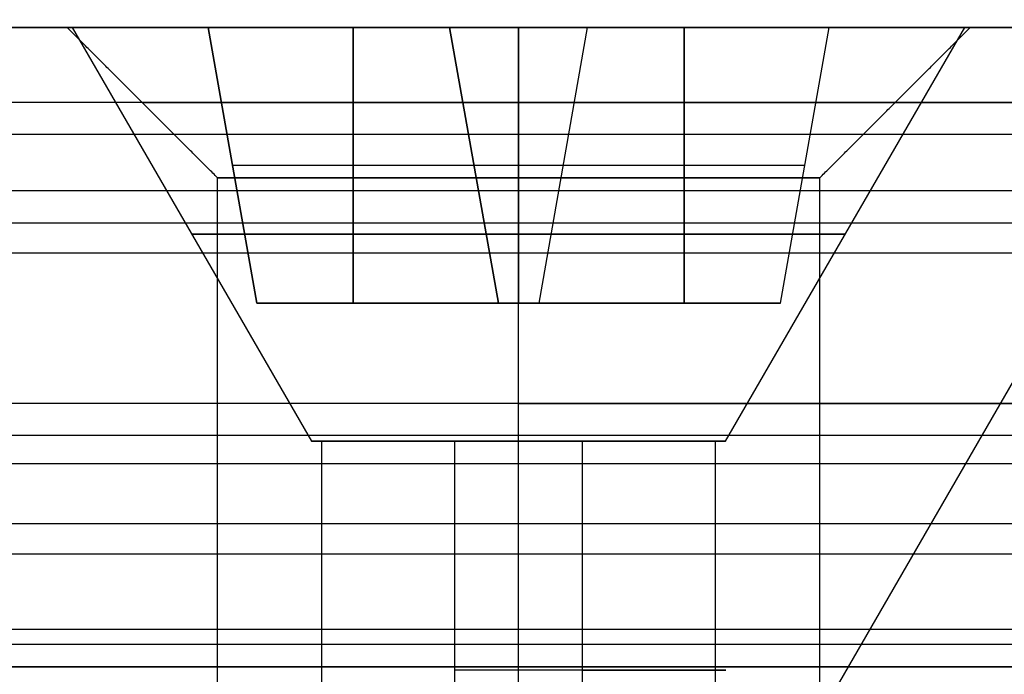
# Model space of a CAD drawing. Header units: millimetres. Extents: x -646 to 654, y -203 to 198.
# Tile 512 of 656: x -31.7 to -25.16, y 153.54 to 157.89. Entities that reach past the tile are written whole.
import ezdxf

# ---------------------------------------------------------------- set-up
doc = ezdxf.new("R2010")
doc.units = ezdxf.units.MM
doc.layers.add('Default', color=7, linetype='Continuous', true_color=0x000000)
doc.layers.add('Screw', color=7, linetype='Continuous', true_color=0xffffff)

msp = doc.modelspace()

# ---------------------------------------------------------------- linework, layer by layer
at = {"layer": 'Default'}
for p, q in [((-46.3844, 157.8403, 778.8222), (-31.3844, 157.8403, 778.8222)), ((-25.3844, 157.8403, 778.8222), (1.1156, 157.8403, 778.8222))]:
    msp.add_line(p, q, dxfattribs=at)
at = {"layer": 'Default', "extrusion": (0, -1, 0)}
for centre, radius in [((-28.3844, 778.8222, -157.8403), 3), ((-28.3844, 778.8222, -157.3403), 2.5), ((-28.3844, 778.8222, -156.8403), 2)]:
    msp.add_circle(centre, radius, dxfattribs=at)
at = {"layer": 'Default'}
for points in [[(53.6156, 157.8403, 772.8222), (3.6156, 157.8403, 772.8222), (-46.3844, 157.8403, 772.8222)], [(-46.3844, 157.8403, 784.8222), (3.6156, 157.8403, 784.8222), (53.6156, 157.8403, 784.8222)], [(-30.3844, 156.8403, 778.8222), (-30.8844, 157.3403, 778.8222), (-31.3844, 157.8403, 778.8222)], [(-28.3844, 156.8403, 780.8222), (-28.3844, 157.3403, 781.3222), (-28.3844, 157.8403, 781.8222)], [(-28.3844, 156.8403, 776.8222), (-28.3844, 157.3403, 776.3222), (-28.3844, 157.8403, 775.8222)], [(-26.3844, 156.8403, 778.8222), (-25.8844, 157.3403, 778.8222), (-25.3844, 157.8403, 778.8222)], [(628.6156, 157.3403, 1076.2137), (3.6156, 157.3403, 1076.2137), (-621.3844, 157.3403, 1076.2137)], [(628.6156, 157.3403, 1089.8222), (3.6156, 157.3403, 1089.8222), (-621.3844, 157.3403, 1089.8222)], [(-28.3037, 157.3403, 1083.018), (-47.8844, 157.3403, 1083.018), (-67.4651, 157.3403, 1083.018)], [(-28.3844, 155.3403, 1082.2137), (-28.3844, 156.3403, 1082.2137), (-28.3844, 157.3403, 1082.2137)], [(628.6156, 157.1292, 1090.7166), (3.6156, 157.1292, 1090.7166), (-621.3844, 157.1292, 1090.7166)], [(-30.3844, 149.3403, 778.8222), (-30.3844, 153.0903, 778.8222), (-30.3844, 156.8403, 778.8222)], [(-28.3844, 149.3403, 780.8222), (-28.3844, 153.0903, 780.8222), (-28.3844, 156.8403, 780.8222)], [(-28.3844, 149.3403, 776.8222), (-28.3844, 153.0903, 776.8222), (-28.3844, 156.8403, 776.8222)], [(-26.3844, 149.3403, 778.8222), (-26.3844, 153.0903, 778.8222), (-26.3844, 156.8403, 778.8222)], [(628.6156, 156.7545, 1074.7995), (3.6156, 156.7545, 1074.7995), (-621.3844, 156.7545, 1074.7995)], [(628.6156, 156.5403, 1091.4222), (3.6156, 156.5403, 1091.4222), (-621.3844, 156.5403, 1091.4222)], [(628.6156, 156.3403, 1120.8222), (3.6156, 156.3403, 1120.8222), (-621.3844, 156.3403, 1120.8222)], [(628.6156, 156.3403, 1118.8222), (3.6156, 156.3403, 1118.8222), (-621.3844, 156.3403, 1118.8222)], [(628.6156, 156.3403, 1119.8222), (3.6156, 156.3403, 1119.8222), (-621.3844, 156.3403, 1119.8222)], [(628.6156, 155.3403, 1074.2137), (3.6156, 155.3403, 1074.2137), (-621.3844, 155.3403, 1074.2137)], [(628.6156, 155.3403, 1076.2137), (3.6156, 155.3403, 1076.2137), (-621.3844, 155.3403, 1076.2137)], [(628.6156, 155.3403, 1089.7137), (3.6156, 155.3403, 1089.7137), (-621.3844, 155.3403, 1089.7137)], [(628.6156, 155.3403, 1101.3222), (3.6156, 155.3403, 1101.3222), (-621.3844, 155.3403, 1101.3222)], [(628.6156, 155.3403, 1093.8222), (3.6156, 155.3403, 1093.8222), (-621.3844, 155.3403, 1093.8222)], [(628.6156, 155.3403, 1097.5722), (3.6156, 155.3403, 1097.5722), (-621.3844, 155.3403, 1097.5722)], [(-28.3144, 155.3403, 1082.9637), (-47.8844, 155.3403, 1082.9637), (-67.4543, 155.3403, 1082.9637)], [(628.6156, 155.1292, 1102.2166), (3.6156, 155.1292, 1102.2166), (-621.3844, 155.1292, 1102.2166)], [(628.6156, 154.9403, 1092.6222), (3.6156, 154.9403, 1092.6222), (-621.3844, 154.9403, 1092.6222)], [(628.6156, 154.5403, 1102.9222), (3.6156, 154.5403, 1102.9222), (-621.3844, 154.5403, 1102.9222)], [(628.6156, 154.3403, 1093.8222), (3.6156, 154.3403, 1093.8222), (-621.3844, 154.3403, 1093.8222)], [(628.6156, 153.8403, 1120.8222), (3.6156, 153.8403, 1120.8222), (-621.3844, 153.8403, 1120.8222)], [(628.6156, 153.8403, 1118.8222), (3.6156, 153.8403, 1118.8222), (-621.3844, 153.8403, 1118.8222)], [(628.6156, 153.7403, 1090.9137), (3.6156, 153.7403, 1090.9137), (-621.3844, 153.7403, 1090.9137)], [(53.6156, 153.5903, 772.8222), (3.6156, 153.5903, 772.8222), (-46.3844, 153.5903, 772.8222)], [(-46.3844, 153.5903, 784.8222), (3.6156, 153.5903, 784.8222), (53.6156, 153.5903, 784.8222)]]:
    msp.add_open_spline(points, degree=2, dxfattribs=at)
for points, weights, knots in [([(-24.3844, 157.3403, 1086.2137), (-28.3844, 157.3403, 1086.2137), (-28.3844, 157.3403, 1082.2137), (-28.3844, 157.3403, 1078.2137), (-24.3844, 157.3403, 1078.2137)], [1, 0.707106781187, 1, 0.707106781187, 1], [-55.699112, -55.699112, -55.699112, -49.415927, -49.415927, -43.132741, -43.132741, -43.132741]), ([(-24.3844, 155.3403, 1078.2137), (-28.3844, 155.3403, 1078.2137), (-28.3844, 155.3403, 1082.2137), (-28.3844, 155.3403, 1086.2137), (-24.3844, 155.3403, 1086.2137)], [1, 0.707106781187, 1, 0.707106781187, 1], [43.132741, 43.132741, 43.132741, 49.415927, 49.415927, 55.699112, 55.699112, 55.699112]), ([(-26.3844, 153.5903, 778.8222), (-26.3844, 153.5903, 780.8222), (-28.3844, 153.5903, 780.8222), (-30.3844, 153.5903, 780.8222), (-30.3844, 153.5903, 778.8222), (-30.3844, 153.5903, 776.8222), (-28.3844, 153.5903, 776.8222), (-26.3844, 153.5903, 776.8222), (-26.3844, 153.5903, 778.8222)], [1, 0.707106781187, 1, 0.707106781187, 1, 0.707106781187, 1, 0.707106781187, 1], [224, 224, 224, 227.141593, 227.141593, 230.283185, 230.283185, 233.424778, 233.424778, 236.566371, 236.566371, 236.566371])]:
    msp.add_rational_spline(points, weights, degree=2, knots=knots, dxfattribs=at)
at = {"layer": 'Screw', "color": 7, "true_color": 0xffffff}
for p, q in [((-23.6853, 157.9423, 1082.2137), (-26.3423, 153.3403, 1082.2137)), ((-29.7592, 155.0906, 778.8222), (-31.3468, 157.8403, 778.8222)), ((-30.4467, 157.8403, 778.8222), (-31.3468, 157.8403, 778.8222)), ((-30.4467, 157.8403, 779.2805), (-28.8427, 157.8403, 779.2805)), ((-30.4467, 157.8403, 778.3639), (-30.4467, 157.8403, 779.2805)), ((-28.8427, 157.8403, 778.3639), (-30.4467, 157.8403, 778.3639)), ((-30.1234, 156.0071, 778.9573), (-30.4467, 157.8403, 779.2805)), ((-30.1234, 156.0071, 778.6872), (-30.4467, 157.8403, 778.3639)), ((-30.4467, 157.8403, 778.8222), (-30.1234, 156.0071, 778.8222)), ((-29.4831, 157.8403, 779.2805), (-29.4831, 156.0071, 778.9573)), ((-29.4831, 156.0071, 778.6872), (-29.4831, 157.8403, 778.3639)), ((-28.8427, 157.8403, 780.8845), (-27.9261, 157.8403, 780.8845)), ((-28.8427, 157.8403, 779.2805), (-28.8427, 157.8403, 780.8845)), ((-28.8427, 157.8403, 776.7599), (-28.8427, 157.8403, 778.3639)), ((-27.9261, 157.8403, 776.7599), (-28.8427, 157.8403, 776.7599)), ((-28.5194, 156.0071, 780.5613), (-28.8427, 157.8403, 780.8845)), ((-28.5194, 156.0071, 778.9573), (-28.8427, 157.8403, 779.2805)), ((-28.5194, 156.0071, 778.6872), (-28.8427, 157.8403, 778.3639)), ((-28.5194, 156.0071, 777.0831), (-28.8427, 157.8403, 776.7599)), ((-28.8427, 157.8403, 779.9209), (-28.5194, 156.0071, 779.9209)), ((-28.8427, 157.8403, 777.7235), (-28.5194, 156.0071, 777.7235)), ((-28.3844, 155.0906, 777.4473), (-28.3844, 157.8403, 775.8597)), ((-28.3844, 157.8403, 775.8597), (-28.3844, 157.8403, 776.7599)), ((-28.3844, 157.8403, 780.8845), (-28.3844, 157.8403, 781.7847)), ((-28.3844, 157.8403, 780.8845), (-28.3844, 156.0071, 780.5613)), ((-28.3844, 156.0071, 777.0831), (-28.3844, 157.8403, 776.7599)), ((-28.3844, 155.0906, 780.1971), (-28.3844, 157.8403, 781.7847)), ((-28.2493, 156.0071, 780.5613), (-27.9261, 157.8403, 780.8845)), ((-28.2493, 156.0071, 778.9573), (-27.9261, 157.8403, 779.2805)), ((-28.2493, 156.0071, 777.0831), (-27.9261, 157.8403, 776.7599)), ((-28.2493, 156.0071, 778.6872), (-27.9261, 157.8403, 778.3639)), ((-28.2493, 156.0071, 779.9209), (-27.9261, 157.8403, 779.9209)), ((-28.2493, 156.0071, 777.7235), (-27.9261, 157.8403, 777.7235)), ((-27.9261, 157.8403, 780.8845), (-27.9261, 157.8403, 779.2805)), ((-27.9261, 157.8403, 778.3639), (-27.9261, 157.8403, 776.7599)), ((-26.322, 157.8403, 778.3639), (-27.9261, 157.8403, 778.3639)), ((-27.9261, 157.8403, 779.2805), (-26.322, 157.8403, 779.2805)), ((-27.2857, 156.0071, 778.6872), (-27.2857, 157.8403, 778.3639)), ((-27.2857, 157.8403, 779.2805), (-27.2857, 156.0071, 778.9573)), ((-27.0095, 155.0906, 778.8222), (-25.4219, 157.8403, 778.8222)), ((-26.6453, 156.0071, 778.6872), (-26.322, 157.8403, 778.3639)), ((-26.6453, 156.0071, 778.9573), (-26.322, 157.8403, 779.2805)), ((-26.6453, 156.0071, 778.8222), (-26.322, 157.8403, 778.8222)), ((-26.322, 157.8403, 779.2805), (-26.322, 157.8403, 778.3639)), ((-25.4219, 157.8403, 778.8222), (-26.322, 157.8403, 778.8222)), ((-30.2851, 156.9237, 779.1189), (-28.681, 156.9237, 779.1189)), ((-30.2851, 156.9237, 778.5255), (-30.2851, 156.9237, 779.1189)), ((-30.2851, 156.9237, 778.5255), (-28.681, 156.9237, 778.5255)), ((-28.681, 156.9237, 780.7229), (-28.0877, 156.9237, 780.7229)), ((-28.681, 156.9237, 779.1189), (-28.681, 156.9237, 780.7229)), ((-28.681, 156.9237, 776.9215), (-28.681, 156.9237, 778.5255)), ((-28.681, 156.9237, 776.9215), (-28.0877, 156.9237, 776.9215)), ((-28.0877, 156.9237, 779.1189), (-28.0877, 156.9237, 780.7229)), ((-28.0877, 156.9237, 776.9215), (-28.0877, 156.9237, 778.5255)), ((-28.0877, 156.9237, 778.5255), (-26.4837, 156.9237, 778.5255)), ((-28.0877, 156.9237, 779.1189), (-26.4837, 156.9237, 779.1189)), ((-26.4837, 156.9237, 778.5255), (-26.4837, 156.9237, 779.1189)), ((-30.1234, 156.0071, 778.9573), (-28.5194, 156.0071, 778.9573)), ((-30.1234, 156.0071, 778.6872), (-30.1234, 156.0071, 778.9573)), ((-28.5194, 156.0071, 778.6872), (-30.1234, 156.0071, 778.6872)), ((-26.6453, 156.0071, 778.8222), (-30.1234, 156.0071, 778.8222)), ((-28.5194, 156.0071, 780.5613), (-28.2493, 156.0071, 780.5613)), ((-28.5194, 156.0071, 778.9573), (-28.5194, 156.0071, 780.5613)), ((-28.5194, 156.0071, 777.0831), (-28.5194, 156.0071, 778.6872)), ((-28.2493, 156.0071, 777.0831), (-28.5194, 156.0071, 777.0831)), ((-28.3844, 156.0071, 777.0831), (-28.3844, 156.0071, 780.5613)), ((-28.2493, 156.0071, 780.5613), (-28.2493, 156.0071, 778.9573)), ((-28.2493, 156.0071, 778.6872), (-28.2493, 156.0071, 777.0831)), ((-26.6453, 156.0071, 778.6872), (-28.2493, 156.0071, 778.6872)), ((-28.2493, 156.0071, 778.9573), (-26.6453, 156.0071, 778.9573)), ((-26.6453, 156.0071, 778.9573), (-26.6453, 156.0071, 778.6872)), ((-29.692, 153.4222, 779.2471), (-29.692, 155.0906, 779.2471)), ((-28.8092, 152.0473, 777.5146), (-28.8092, 155.0906, 777.5146)), ((-27.9595, 152.964, 780.1298), (-27.9595, 155.0906, 780.1298)), ((-27.0768, 152.5057, 778.3974), (-27.0768, 155.0906, 778.3974))]:
    msp.add_line(p, q, dxfattribs=at)
at = {"layer": 'Screw', "color": 7, "true_color": 0xffffff, "extrusion": (0, 1, 0)}
for centre, radius, start, end in [((28.3844, 778.8222, 157.8403), 2.9625, 180, 0), ((28.3844, 778.8222, 157.8403), 2.9625, 0, 180), ((28.3844, 778.8222, 156.4654), 2.1687, 180, 360), ((28.3844, 778.8222, 156.4654), 2.1687, 0, 180), ((28.3844, 778.8222, 155.0906), 1.3749, 288, 0), ((28.3844, 778.8222, 155.0906), 1.3749, 0, 108), ((28.3844, 778.8222, 155.0906), 1.3749, 180, 288), ((28.3844, 778.8222, 155.0906), 1.3749, 108, 180), ((28.3844, 778.8222, 153.5689), 1.3749, 108, 288)]:
    msp.add_arc(centre, radius, start, end, dxfattribs=at)

doc.saveas('drawing.dxf')
